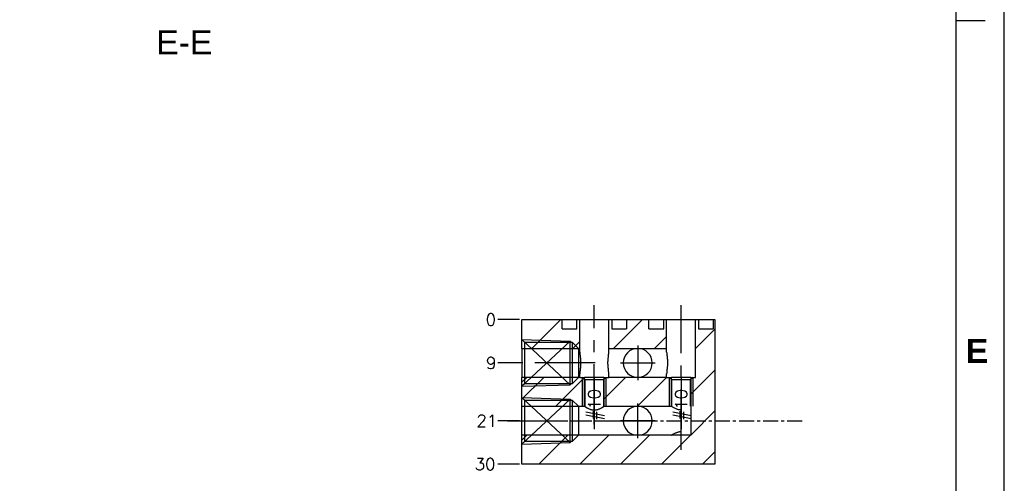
# Model space of a CAD drawing. Extents: x 2651 to 11825, y -3833 to 1075.
# Tile 460 of 656: x 5967 to 6171, y -3247 to -3151. Entities that reach past the tile are written whole.
import ezdxf
from ezdxf.enums import TextEntityAlignment as Align

# ---------------------------------------------------------------- set-up
doc = ezdxf.new("R2010")
doc.units = 0
doc.header["$LTSCALE"] = 10
doc.linetypes.add('CENTER', pattern=[2, 1.25, -0.25, 0.25, -0.25])
doc.linetypes.add('HIDDEN', pattern=[0.375, 0.25, -0.125])
doc.layers.get('0').update_dxf_attribs({"linetype": 'CONTINUOUS'})
doc.layers.get('Defpoints').update_dxf_attribs({"linetype": 'CONTINUOUS'})
for name, color, linetype in [('204', 7, 'CONTINUOUS'), ('BOX', 4, 'CONTINUOUS'), ('CEN', 1, 'CENTER'), ('COOL', 150, 'HIDDEN'), ('DIM', 3, 'CONTINUOUS'), ('PART', 7, 'CONTINUOUS'), ('TEXT', 4, 'CONTINUOUS'), ('WARNINGS', 7, 'CONTINUOUS')]:
    doc.layers.add(name, color=color, linetype=linetype)
doc.styles.get("Standard").update_dxf_attribs({"font": 'romans.shx'})
doc.dimstyles.new('1-1', dxfattribs={"dimtxt": 2.5, "dimasz": 2.5, "dimexe": 1, "dimexo": 0.5, "dimtad": 0, "dimrnd": 1.38778e-17, "dimzin": 9, "dimdsep": 46, "dimtxsty": 'Standard', "dimblk": 'CLOSED', "dimcen": 0, "dimclrd": 3, "dimclre": 3, "dimclrt": 3, "dimazin": 2, "dimtfac": 0.75, "dimtofl": 0, "dimtmove": 0, "dimatfit": 3, "dimfxl": 0, "dimtolj": 1, "dimarcsym": 0})

# ---------------------------------------------------------------- blocks, each defined once
blk = doc.blocks.new('dg')
at = {"color": 4}
blk.add_line((1136, 682), (1130, 682), dxfattribs=at)
at = {"layer": 'BOX', "color": 3}
for points in [[(0, 0), (1140, 0), (1140, 820), (0, 820)], [(10, 10), (1130, 10), (1130, 810), (10, 810)]]:
    blk.add_lwpolyline(points, close=True, dxfattribs=at)
at = {"color": 4, "insert": (1132, 616), "char_height": 5, "attachment_point": 1}
blk.add_mtext_dynamic_manual_height_columns('{\\fArial|b1|i0|c0|p34;\\C6;E}', width=6, gutter_width=12.5, heights=[0], dxfattribs=at)
blk = doc.blocks.new('*D3585')
at = {"layer": 'Defpoints', "color": 0}
for p in [(6065.68, -3213.36), (6070.68, -3213.36), (6090.68, -3213.36)]:
    blk.add_point(p, dxfattribs=at)
at = {"layer": 'DIM', "color": 3, "lineweight": -2}
blk.add_line((6070.18, -3213.36), (6065.68, -3213.36), dxfattribs=at)
at = {"layer": 'DIM', "color": 3, "insert": (6064.23, -3213.36), "char_height": 2.5, "attachment_point": 5}
blk.add_mtext('\\A1;0', dxfattribs=at)
blk = doc.blocks.new('_Closed')
at = {"color": 0, "linetype": 'ByBlock', "lineweight": -2}
for p, q in [((-1, 0.167), (0, 0)), ((-1, 0.167), (-1, -0.167)), ((0, 0), (-1, -0.167)), ((0, 0), (-1, 0))]:
    blk.add_line(p, q, dxfattribs=at)
blk = doc.blocks.new('*D3586')
at = {"layer": 'Defpoints', "color": 0}
for p in [(6090.68, -3213.36), (6065.68, -3222.36), (6070.68, -3222.36)]:
    blk.add_point(p, dxfattribs=at)
at = {"layer": 'DIM', "color": 3, "lineweight": -2}
blk.add_line((6070.18, -3222.36), (6065.68, -3222.36), dxfattribs=at)
at = {"layer": 'DIM', "color": 3, "insert": (6064.29, -3222.36), "char_height": 2.5, "attachment_point": 5}
blk.add_mtext('\\A1;9', dxfattribs=at)
blk = doc.blocks.new('*D3587')
at = {"layer": 'Defpoints', "color": 0}
for p in [(6090.68, -3213.36), (6065.68, -3234.36), (6070.68, -3234.36)]:
    blk.add_point(p, dxfattribs=at)
at = {"layer": 'DIM', "color": 3, "lineweight": -2}
blk.add_line((6070.18, -3234.36), (6065.68, -3234.36), dxfattribs=at)
at = {"layer": 'DIM', "color": 3, "insert": (6063.39, -3234.36), "char_height": 2.5, "attachment_point": 5}
blk.add_mtext('\\A1;21', dxfattribs=at)
blk = doc.blocks.new('*D3588')
at = {"layer": 'Defpoints', "color": 0}
for p in [(6090.68, -3213.36), (6065.68, -3243.36), (6070.68, -3243.36)]:
    blk.add_point(p, dxfattribs=at)
at = {"layer": 'DIM', "color": 3, "lineweight": -2}
blk.add_line((6070.18, -3243.36), (6065.68, -3243.36), dxfattribs=at)
at = {"layer": 'DIM', "color": 3, "insert": (6063.04, -3243.36), "char_height": 2.5, "attachment_point": 5}
blk.add_mtext('\\A1;30', dxfattribs=at)

msp = doc.modelspace()

# ---------------------------------------------------------------- linework, layer by layer
at = {"layer": '204', "color": 0, "linetype": 'Continuous'}
for p, q in [((6070.684, -3213.358), (6079.014, -3213.358)), ((6070.684, -3219.358), (6070.684, -3213.358)), ((6079.014, -3215.258), (6079.014, -3213.358)), ((6079.014, -3213.358), (6082.084, -3213.358)), ((6082.084, -3213.358), (6082.684, -3213.358)), ((6082.084, -3215.258), (6082.084, -3213.358)), ((6082.684, -3219.358), (6082.684, -3213.358)), ((6082.684, -3213.358), (6088.684, -3213.358)), ((6088.684, -3213.358), (6089.284, -3213.358)), ((6088.684, -3219.358), (6088.684, -3213.358)), ((6089.284, -3213.358), (6089.284, -3215.258)), ((6089.284, -3213.358), (6092.354, -3213.358)), ((6092.354, -3213.358), (6097.014, -3213.358)), ((6092.354, -3213.358), (6092.354, -3215.258)), ((6097.014, -3215.258), (6097.014, -3213.358)), ((6097.014, -3213.358), (6100.084, -3213.358)), ((6100.084, -3215.258), (6100.084, -3213.358)), ((6100.084, -3213.358), (6100.684, -3213.358)), ((6100.684, -3219.358), (6100.684, -3213.358)), ((6100.684, -3213.358), (6106.684, -3213.358)), ((6106.684, -3225.358), (6106.684, -3213.358)), ((6106.684, -3213.358), (6107.284, -3213.358)), ((6107.284, -3213.358), (6107.284, -3215.258)), ((6107.284, -3213.358), (6110.354, -3213.358)), ((6110.354, -3213.358), (6110.354, -3215.258)), ((6110.354, -3213.358), (6110.684, -3213.358)), ((6110.684, -3213.358), (6110.684, -3243.358)), ((6079.014, -3215.258), (6082.084, -3215.258)), ((6089.284, -3215.258), (6092.354, -3215.258)), ((6097.014, -3215.258), (6100.084, -3215.258)), ((6107.284, -3215.258), (6110.354, -3215.258)), ((6070.684, -3219.358), (6070.684, -3225.358)), ((6070.684, -3219.358), (6082.684, -3219.358)), ((6082.684, -3220.122), (6082.684, -3219.358)), ((6088.684, -3220.122), (6088.684, -3219.358)), ((6088.684, -3219.358), (6094.684, -3219.358)), ((6094.684, -3219.358), (6100.684, -3219.358)), ((6100.684, -3220.122), (6100.684, -3219.358)), ((6082.684, -3225.358), (6082.684, -3224.594)), ((6088.684, -3225.358), (6088.684, -3224.594)), ((6100.684, -3225.358), (6100.684, -3224.594)), ((6070.684, -3231.358), (6070.684, -3225.358)), ((6082.684, -3225.358), (6070.684, -3225.358)), ((6082.684, -3225.358), (6083.684, -3225.358)), ((6087.684, -3225.358), (6083.684, -3225.358)), ((6083.684, -3231.358), (6083.684, -3225.358)), ((6087.684, -3225.358), (6087.684, -3231.358)), ((6087.684, -3225.358), (6088.684, -3225.358)), ((6094.684, -3225.358), (6088.684, -3225.358)), ((6100.684, -3225.358), (6094.684, -3225.358)), ((6100.684, -3225.358), (6101.684, -3225.358)), ((6101.684, -3231.358), (6101.684, -3225.358)), ((6105.684, -3225.358), (6101.684, -3225.358)), ((6105.684, -3225.358), (6105.684, -3237.358)), ((6105.684, -3225.358), (6106.684, -3225.358)), ((6070.684, -3237.358), (6070.684, -3231.358)), ((6070.684, -3231.358), (6083.684, -3231.358)), ((6087.684, -3231.358), (6094.684, -3231.358)), ((6094.684, -3231.358), (6101.684, -3231.358)), ((6103.684, -3236.594), (6103.684, -3232.122)), ((6094.684, -3237.358), (6070.684, -3237.358)), ((6070.684, -3243.358), (6070.684, -3237.358)), ((6101.684, -3237.358), (6094.684, -3237.358)), ((6105.684, -3237.358), (6101.684, -3237.358)), ((6110.684, -3243.358), (6070.684, -3243.358))]:
    msp.add_line(p, q, dxfattribs=at)
for points in [[(6082.684, -3220.122, 0), (6082.688, -3220.267, 0), (6082.698, -3220.423, 0), (6082.714, -3220.589, 0), (6082.733, -3220.764, 0), (6082.755, -3220.945, 0), (6082.777, -3221.134, 0), (6082.798, -3221.329, 0), (6082.817, -3221.528, 0), (6082.833, -3221.731, 0), (6082.845, -3221.939, 0), (6082.853, -3222.148, 0), (6082.856, -3222.359, 0), (6082.853, -3222.569, 0), (6082.845, -3222.778, 0), (6082.833, -3222.987, 0), (6082.817, -3223.189, 0), (6082.798, -3223.388, 0), (6082.776, -3223.584, 0), (6082.754, -3223.772, 0), (6082.733, -3223.953, 0), (6082.714, -3224.128, 0), (6082.698, -3224.294, 0), (6082.688, -3224.449, 0), (6082.684, -3224.594, 0)], [(6088.684, -3224.594, 0), (6088.68, -3224.449, 0), (6088.67, -3224.293, 0), (6088.654, -3224.127, 0), (6088.635, -3223.952, 0), (6088.614, -3223.771, 0), (6088.592, -3223.582, 0), (6088.57, -3223.387, 0), (6088.551, -3223.188, 0), (6088.535, -3222.985, 0), (6088.523, -3222.777, 0), (6088.515, -3222.568, 0), (6088.513, -3222.357, 0), (6088.515, -3222.147, 0), (6088.523, -3221.938, 0), (6088.535, -3221.729, 0), (6088.551, -3221.527, 0), (6088.571, -3221.328, 0), (6088.592, -3221.132, 0), (6088.614, -3220.944, 0), (6088.635, -3220.763, 0), (6088.654, -3220.588, 0), (6088.67, -3220.422, 0), (6088.68, -3220.267, 0), (6088.684, -3220.122, 0)], [(6100.684, -3220.122, 0), (6100.688, -3220.263, 0), (6100.698, -3220.414, 0), (6100.712, -3220.573, 0), (6100.734, -3220.773, 0), (6100.759, -3220.983, 0), (6100.784, -3221.203, 0), (6100.808, -3221.429, 0), (6100.828, -3221.664, 0), (6100.843, -3221.904, 0), (6100.853, -3222.147, 0), (6100.856, -3222.392, 0), (6100.852, -3222.595, 0), (6100.844, -3222.797, 0), (6100.832, -3222.997, 0), (6100.816, -3223.194, 0), (6100.798, -3223.386, 0), (6100.775, -3223.596, 0), (6100.751, -3223.799, 0), (6100.728, -3223.994, 0), (6100.709, -3224.18, 0), (6100.696, -3224.326, 0), (6100.687, -3224.464, 0), (6100.684, -3224.594, 0)], [(6083.684, -3231.358, 0), (6083.688, -3231.361, 0), (6083.701, -3231.369, 0), (6083.723, -3231.384, 0), (6083.754, -3231.404, 0), (6083.794, -3231.43, 0), (6083.843, -3231.462, 0), (6083.895, -3231.494, 0), (6083.957, -3231.533, 0), (6084.029, -3231.576, 0), (6084.078, -3231.605, 0), (6084.135, -3231.638, 0), (6084.199, -3231.674, 0), (6084.235, -3231.693, 0), (6084.254, -3231.703, 0), (6084.263, -3231.709, 0), (6084.268, -3231.711, 0), (6084.27, -3231.713, 0), (6084.272, -3231.713, 0), (6084.272, -3231.713, 0), (6084.273, -3231.714, 0), (6084.273, -3231.714, 0), (6084.273, -3231.714, 0), (6084.273, -3231.714, 0), (6084.273, -3231.714, 0), (6084.289, -3231.722, 0), (6084.365, -3231.762, 0), (6084.469, -3231.813, 0), (6084.548, -3231.85, 0), (6084.637, -3231.889, 0), (6084.73, -3231.927, 0), (6084.819, -3231.96, 0), (6084.901, -3231.989, 0), (6085.03, -3232.028, 0), (6085.156, -3232.06, 0), (6085.278, -3232.085, 0), (6085.379, -3232.101, 0), (6085.48, -3232.113, 0), (6085.581, -3232.119, 0), (6085.68, -3232.122, 0), (6085.773, -3232.12, 0), (6085.867, -3232.114, 0), (6085.963, -3232.104, 0), (6086.06, -3232.09, 0), (6086.159, -3232.071, 0), (6086.259, -3232.049, 0), (6086.359, -3232.022, 0), (6086.459, -3231.991, 0), (6086.565, -3231.955, 0), (6086.678, -3231.911, 0), (6086.798, -3231.86, 0), (6086.894, -3231.816, 0), (6087.022, -3231.753, 0), (6087.092, -3231.715, 0), (6087.207, -3231.653, 0), (6087.298, -3231.6, 0), (6087.381, -3231.551, 0), (6087.459, -3231.503, 0), (6087.523, -3231.463, 0), (6087.573, -3231.431, 0), (6087.613, -3231.405, 0), (6087.645, -3231.384, 0), (6087.667, -3231.37, 0), (6087.68, -3231.361, 0), (6087.684, -3231.358, 0)], [(6103.684, -3232.122, 0), (6103.586, -3232.12, 0), (6103.487, -3232.113, 0), (6103.39, -3232.103, 0), (6103.292, -3232.088, 0), (6103.163, -3232.062, 0), (6103.034, -3232.029, 0), (6102.906, -3231.99, 0), (6102.768, -3231.942, 0), (6102.634, -3231.888, 0), (6102.507, -3231.831, 0), (6102.388, -3231.773, 0), (6102.275, -3231.715, 0), (6102.169, -3231.657, 0), (6102.073, -3231.602, 0), (6101.987, -3231.551, 0), (6101.911, -3231.504, 0), (6101.845, -3231.463, 0), (6101.796, -3231.432, 0), (6101.756, -3231.406, 0), (6101.725, -3231.385, 0), (6101.702, -3231.37, 0), (6101.689, -3231.361, 0), (6101.684, -3231.358, 0)], [(6101.684, -3237.358, 0), (6101.689, -3237.355, 0), (6101.702, -3237.346, 0), (6101.724, -3237.331, 0), (6101.755, -3237.311, 0), (6101.795, -3237.285, 0), (6101.844, -3237.254, 0), (6101.91, -3237.212, 0), (6101.988, -3237.165, 0), (6102.075, -3237.113, 0), (6102.17, -3237.058, 0), (6102.274, -3237.001, 0), (6102.387, -3236.943, 0), (6102.506, -3236.885, 0), (6102.633, -3236.829, 0), (6102.767, -3236.775, 0), (6102.904, -3236.726, 0), (6103.032, -3236.687, 0), (6103.161, -3236.654, 0), (6103.291, -3236.628, 0), (6103.389, -3236.613, 0), (6103.487, -3236.603, 0), (6103.585, -3236.596, 0), (6103.684, -3236.594, 0)]]:
    msp.add_polyline3d(points, dxfattribs=at)
for centre, start, end in [((6094.684, -3222.358), 90, 270), ((6094.684, -3222.358), 270, 90), ((6094.684, -3234.358), 90, 270), ((6094.684, -3234.358), 270, 90)]:
    msp.add_arc(centre, 3, start, end, dxfattribs=at)
at = {"layer": 'CEN'}
for p, q in [((6085.684, -3225.358), (6085.684, -3236.115)), ((6103.684, -3225.358), (6103.684, -3236.115))]:
    msp.add_line(p, q, dxfattribs=at)
at = {"layer": 'COOL', "color": 1, "linetype": 'CENTER', "ltscale": 0.25}
msp.add_line((6070.684, -3234.358), (6128.776, -3234.358), dxfattribs=at)
at = {"layer": 'COOL', "linetype": 'ByBlock'}
for points in [[(6070.684, -3217.508), (6071.234, -3218.058), (6071.234, -3226.658), (6070.684, -3227.208)], [(6070.684, -3217.508), (6080.684, -3217.849), (6080.893, -3218.058)], [(6070.684, -3217.508), (6080.684, -3226.867), (6080.684, -3217.849), (6070.684, -3227.208)], [(6071.234, -3218.058), (6081.102, -3218.058), (6081.102, -3226.658), (6071.234, -3226.658)], [(6081.102, -3218.058), (6082.402, -3219.358), (6082.402, -3225.358), (6081.102, -3226.658)], [(6070.684, -3227.208), (6080.684, -3226.867), (6080.893, -3226.658)], [(6070.684, -3229.508), (6071.234, -3230.058), (6071.234, -3238.658), (6070.684, -3239.208)], [(6070.684, -3229.508), (6080.684, -3229.849), (6080.893, -3230.058)], [(6070.684, -3229.508), (6080.684, -3238.867), (6080.684, -3229.849), (6070.684, -3239.208)], [(6071.234, -3230.058), (6081.102, -3230.058), (6081.102, -3238.658), (6071.234, -3238.658)], [(6081.102, -3230.058), (6082.402, -3231.358), (6082.402, -3237.358), (6081.102, -3238.658)], [(6070.684, -3239.208), (6080.684, -3238.867), (6080.893, -3238.658)]]:
    msp.add_lwpolyline(points, dxfattribs=at)
at = {"layer": 'PART'}
for points in [[(6088.099, -3225.358), (6087.584, -3225.873), (6083.784, -3225.873), (6083.269, -3225.358)], [(6083.784, -3231.358), (6083.784, -3225.873)], [(6087.584, -3225.873), (6087.584, -3231.358)], [(6106.099, -3225.358), (6105.584, -3225.873), (6101.784, -3225.873), (6101.269, -3225.358)], [(6101.784, -3231.358), (6101.784, -3225.873)], [(6105.584, -3225.873), (6105.584, -3231.358)]]:
    msp.add_lwpolyline(points, dxfattribs=at)
at = {"layer": 'PART', "color": 3}
for points in [[(6083.269, -3231.358), (6083.269, -3225.358)], [(6088.099, -3225.358), (6088.099, -3231.358)], [(6101.269, -3231.358), (6101.269, -3225.358)], [(6106.099, -3225.358), (6106.099, -3231.358)]]:
    msp.add_lwpolyline(points, dxfattribs=at)
at = {"layer": 'WARNINGS', "color": 1, "linetype": 'CENTER'}
for p, q in [((6085.684, -3235.122), (6085.684, -3210.358)), ((6103.684, -3240.358), (6103.684, -3210.358)), ((6094.684, -3218.758), (6094.684, -3225.958)), ((6085.856, -3222.358), (6067.684, -3222.358)), ((6091.084, -3222.358), (6098.284, -3222.358)), ((6094.684, -3237.958), (6094.684, -3230.758)), ((6067.684, -3234.358), (6097.684, -3234.358)), ((6098.284, -3234.358), (6091.084, -3234.358))]:
    msp.add_line(p, q, dxfattribs=at)
at = {"layer": 'WARNINGS', "color": 253, "linetype": 'Continuous'}
for p, q in [((6078.722, -3213.358), (6072.722, -3219.358)), ((6095.692, -3213.358), (6089.692, -3219.358)), ((6100.684, -3216.851), (6098.178, -3219.358)), ((6110.684, -3215.337), (6106.684, -3219.337)), ((6082.684, -3217.881), (6081.207, -3219.358)), ((6110.684, -3223.822), (6105.684, -3228.822)), ((6075.207, -3225.358), (6070.684, -3229.881)), ((6071.692, -3225.358), (6070.684, -3226.366)), ((6083.684, -3225.366), (6077.692, -3231.358)), ((6092.178, -3225.358), (6087.684, -3229.851)), ((6100.663, -3225.358), (6094.663, -3231.358)), ((6110.684, -3232.307), (6105.684, -3237.307)), ((6071.692, -3237.358), (6070.684, -3238.366)), ((6080.178, -3237.358), (6074.178, -3243.358)), ((6088.663, -3237.358), (6082.663, -3243.358)), ((6097.148, -3237.358), (6091.148, -3243.358)), ((6105.633, -3237.358), (6099.633, -3243.358)), ((6110.684, -3240.793), (6108.119, -3243.358))]:
    msp.add_line(p, q, dxfattribs=at)

# ---------------------------------------------------------------- block references
at = {"layer": 'DIM'}
msp.add_blockref('dg', (5030.684, -3833.358), dxfattribs=at)

# ---------------------------------------------------------------- texts
at = {"layer": 'TEXT'}
for p in [(6085.684, -3227.773), (6103.684, -3227.773)]:
    msp.add_text('#10', height=2.5, rotation=90, dxfattribs=at).set_placement(p, align=Align.MIDDLE_RIGHT)
at = {"layer": 'WARNINGS', "color": 7, "linetype": 'Continuous', "insert": (6000.684, -3153.358), "char_height": 5, "attachment_point": 2, "line_spacing_factor": 0.96}
msp.add_mtext('{\\fArial|b0|i0|c0|p18;E-E }', dxfattribs=at)

# ---------------------------------------------------------------- dimensions: what is measured, and where the dimension line sits
at = {"layer": 'DIM'}
for feature_location, origin, picture, middle in [((6070.684085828, -3213.357951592), (6090.684085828, -3213.357951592), '*D3585', (6064.225752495, -3213.357951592)), ((6070.684, -3243.358), (6090.684, -3213.358), '*D3588', (6063.035, -3243.358)), ((6070.684, -3234.358), (6090.684, -3213.358), '*D3587', (6063.392, -3234.358)), ((6070.684, -3222.358), (6090.684, -3213.358), '*D3586', (6064.285, -3222.358))]:
    dim = msp.add_ordinate_dim(feature_location=feature_location, offset=(-5, 0), dtype=0, origin=origin, dimstyle='1-1', dxfattribs=at)
    dim.commit()
    dim.dimension.update_dxf_attribs({"geometry": picture, "text_midpoint": middle})

doc.saveas('drawing.dxf')
